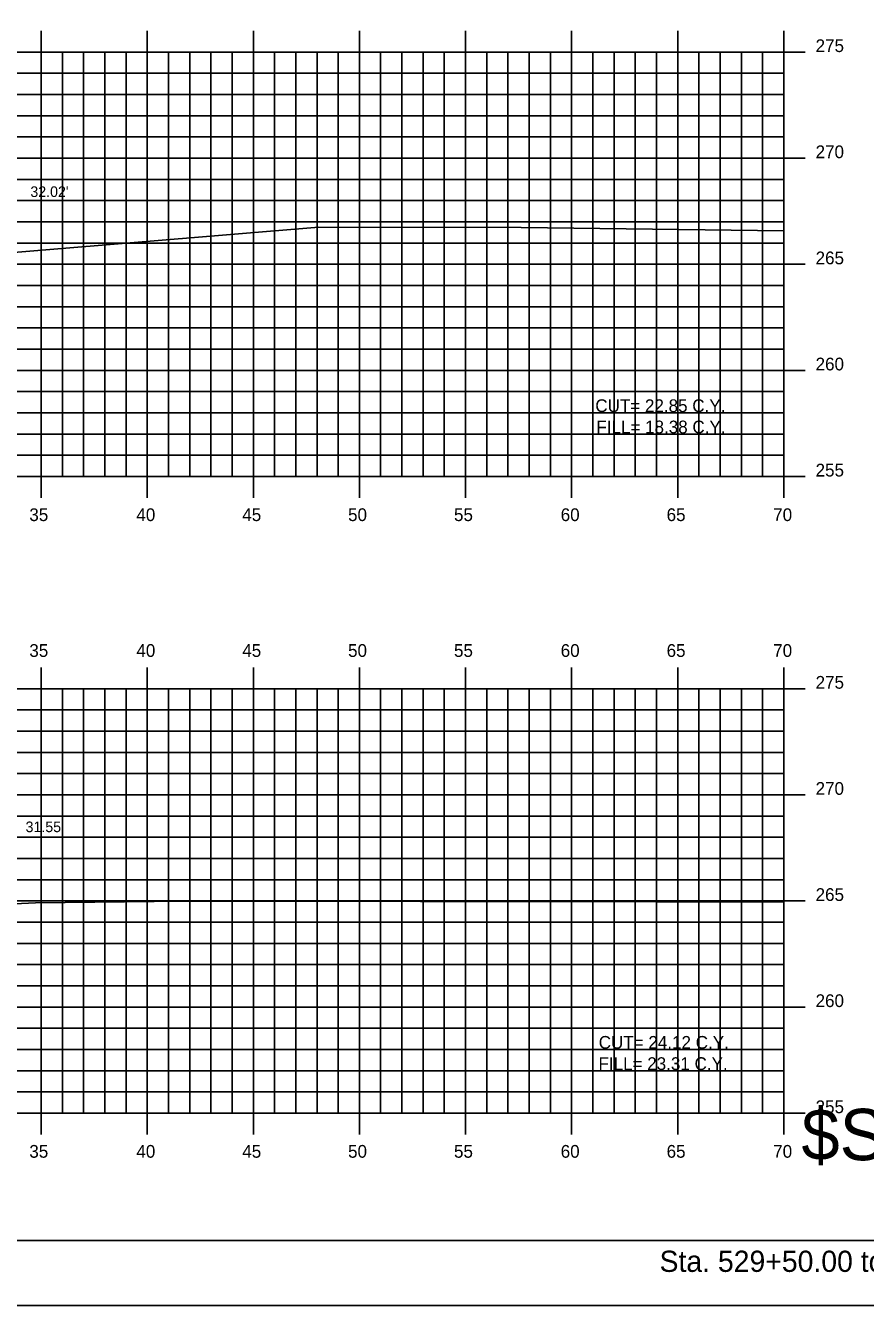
# Model space of a CAD drawing. Extents: x 1170543 to 1177585, y 609599 to 610623.
# Drawn here: x 1176278.4 to 1176317.9, y 609598.8 to 609659.1 of the extents above; entities that cross this region are included whole.
import ezdxf

# ---------------------------------------------------------------- set-up
doc = ezdxf.new("R2010")
doc.units = 0
for name, color, linetype in [('ANNOTATION', 7, 'Continuous'), ('BORDER', 7, 'Continuous'), ('D_Roadway_Centerline_Text', 7, 'Continuous'), ('H_V ANNOTATION', 7, 'Continuous'), ('MAJOR', 7, 'Continuous'), ('MINOR', 7, 'Continuous'), ('PLOT BOUNDARY', 7, 'Continuous'), ('S_Roadway_Centerline', 7, 'Continuous')]:
    doc.layers.add(name, color=color, linetype=linetype)

msp = doc.modelspace()

# ---------------------------------------------------------------- linework, layer by layer
at = {"layer": 'BORDER'}
msp.add_line((1176169.096, 609601.872), (1176329.096, 609601.872), dxfattribs=at)
at = {"layer": 'MAJOR'}
for p, q in [((1176279.096, 609658.874), (1176279.096, 609657.872)), ((1176284.096, 609658.874), (1176284.096, 609657.872)), ((1176289.096, 609658.874), (1176289.096, 609657.872)), ((1176294.096, 609658.874), (1176294.096, 609657.872)), ((1176299.096, 609658.874), (1176299.096, 609657.872)), ((1176304.096, 609658.874), (1176304.096, 609657.872)), ((1176309.096, 609658.874), (1176309.096, 609657.872)), ((1176314.096, 609658.874), (1176314.096, 609657.872)), ((1176174.096, 609657.872), (1176314.096, 609657.872)), ((1176174.096, 609657.872), (1176314.096, 609657.872)), ((1176279.096, 609637.872), (1176279.096, 609657.872)), ((1176284.096, 609637.872), (1176284.096, 609657.872)), ((1176289.096, 609637.872), (1176289.096, 609657.872)), ((1176294.096, 609637.872), (1176294.096, 609657.872)), ((1176299.096, 609637.872), (1176299.096, 609657.872)), ((1176304.096, 609637.872), (1176304.096, 609657.872)), ((1176309.096, 609637.872), (1176309.096, 609657.872)), ((1176315.098, 609657.872), (1176313.094, 609657.872)), ((1176314.096, 609637.872), (1176314.096, 609657.872)), ((1176314.096, 609637.872), (1176314.096, 609657.872)), ((1176174.096, 609652.872), (1176314.096, 609652.872)), ((1176315.098, 609652.872), (1176313.094, 609652.872)), ((1176174.096, 609647.872), (1176314.096, 609647.872)), ((1176315.098, 609647.872), (1176313.094, 609647.872)), ((1176174.096, 609642.872), (1176314.096, 609642.872)), ((1176315.098, 609642.872), (1176313.094, 609642.872)), ((1176174.096, 609637.872), (1176314.096, 609637.872)), ((1176174.096, 609637.872), (1176314.096, 609637.872)), ((1176279.096, 609636.87), (1176279.096, 609637.872)), ((1176284.096, 609636.87), (1176284.096, 609637.872)), ((1176289.096, 609636.87), (1176289.096, 609637.872)), ((1176294.096, 609636.87), (1176294.096, 609637.872)), ((1176299.096, 609636.87), (1176299.096, 609637.872)), ((1176304.096, 609636.87), (1176304.096, 609637.872)), ((1176309.096, 609636.87), (1176309.096, 609637.872)), ((1176315.098, 609637.872), (1176313.094, 609637.872)), ((1176314.096, 609636.87), (1176314.096, 609637.872)), ((1176279.096, 609628.874), (1176279.096, 609627.872)), ((1176284.096, 609628.874), (1176284.096, 609627.872)), ((1176289.096, 609628.874), (1176289.096, 609627.872)), ((1176294.096, 609628.874), (1176294.096, 609627.872)), ((1176299.096, 609628.874), (1176299.096, 609627.872)), ((1176304.096, 609628.874), (1176304.096, 609627.872)), ((1176309.096, 609628.874), (1176309.096, 609627.872)), ((1176314.096, 609628.874), (1176314.096, 609627.872)), ((1176174.096, 609627.872), (1176314.096, 609627.872)), ((1176174.096, 609627.872), (1176314.096, 609627.872)), ((1176279.096, 609607.872), (1176279.096, 609627.872)), ((1176284.096, 609607.872), (1176284.096, 609627.872)), ((1176289.096, 609607.872), (1176289.096, 609627.872)), ((1176294.096, 609607.872), (1176294.096, 609627.872)), ((1176299.096, 609607.872), (1176299.096, 609627.872)), ((1176304.096, 609607.872), (1176304.096, 609627.872)), ((1176309.096, 609607.872), (1176309.096, 609627.872)), ((1176315.098, 609627.872), (1176313.094, 609627.872)), ((1176314.096, 609607.872), (1176314.096, 609627.872)), ((1176314.096, 609607.872), (1176314.096, 609627.872)), ((1176174.096, 609622.872), (1176314.096, 609622.872)), ((1176315.098, 609622.872), (1176313.094, 609622.872)), ((1176174.096, 609617.872), (1176314.096, 609617.872)), ((1176315.098, 609617.872), (1176313.094, 609617.872)), ((1176174.096, 609612.872), (1176314.096, 609612.872)), ((1176315.098, 609612.872), (1176313.094, 609612.872)), ((1176174.096, 609607.872), (1176314.096, 609607.872)), ((1176174.096, 609607.872), (1176314.096, 609607.872)), ((1176279.096, 609606.87), (1176279.096, 609607.872)), ((1176284.096, 609606.87), (1176284.096, 609607.872)), ((1176289.096, 609606.87), (1176289.096, 609607.872)), ((1176294.096, 609606.87), (1176294.096, 609607.872)), ((1176299.096, 609606.87), (1176299.096, 609607.872)), ((1176304.096, 609606.87), (1176304.096, 609607.872)), ((1176309.096, 609606.87), (1176309.096, 609607.872)), ((1176315.098, 609607.872), (1176313.094, 609607.872)), ((1176314.096, 609606.87), (1176314.096, 609607.872))]:
    msp.add_line(p, q, dxfattribs=at)
at = {"layer": 'MINOR'}
for p, q in [((1176280.096, 609637.872), (1176280.096, 609657.872)), ((1176281.096, 609637.872), (1176281.096, 609657.872)), ((1176282.096, 609637.872), (1176282.096, 609657.872)), ((1176283.096, 609637.872), (1176283.096, 609657.872)), ((1176285.096, 609637.872), (1176285.096, 609657.872)), ((1176286.096, 609637.872), (1176286.096, 609657.872)), ((1176287.096, 609637.872), (1176287.096, 609657.872)), ((1176288.096, 609637.872), (1176288.096, 609657.872)), ((1176290.096, 609637.872), (1176290.096, 609657.872)), ((1176291.096, 609637.872), (1176291.096, 609657.872)), ((1176292.096, 609637.872), (1176292.096, 609657.872)), ((1176293.096, 609637.872), (1176293.096, 609657.872)), ((1176295.096, 609637.872), (1176295.096, 609657.872)), ((1176296.096, 609637.872), (1176296.096, 609657.872)), ((1176297.096, 609637.872), (1176297.096, 609657.872)), ((1176298.096, 609637.872), (1176298.096, 609657.872)), ((1176300.096, 609637.872), (1176300.096, 609657.872)), ((1176301.096, 609637.872), (1176301.096, 609657.872)), ((1176302.096, 609637.872), (1176302.096, 609657.872)), ((1176303.096, 609637.872), (1176303.096, 609657.872)), ((1176305.096, 609637.872), (1176305.096, 609657.872)), ((1176306.096, 609637.872), (1176306.096, 609657.872)), ((1176307.096, 609637.872), (1176307.096, 609657.872)), ((1176308.096, 609637.872), (1176308.096, 609657.872)), ((1176310.096, 609637.872), (1176310.096, 609657.872)), ((1176311.096, 609637.872), (1176311.096, 609657.872)), ((1176312.096, 609637.872), (1176312.096, 609657.872)), ((1176313.096, 609637.872), (1176313.096, 609657.872)), ((1176174.096, 609656.872), (1176314.096, 609656.872)), ((1176314.096, 609656.872), (1176313.094, 609656.872)), ((1176174.096, 609655.872), (1176314.096, 609655.872)), ((1176314.096, 609655.872), (1176313.094, 609655.872)), ((1176174.096, 609654.872), (1176314.096, 609654.872)), ((1176314.096, 609654.872), (1176313.094, 609654.872)), ((1176174.096, 609653.872), (1176314.096, 609653.872)), ((1176314.096, 609653.872), (1176313.094, 609653.872)), ((1176174.096, 609651.872), (1176314.096, 609651.872)), ((1176314.096, 609651.872), (1176313.094, 609651.872)), ((1176174.096, 609650.872), (1176314.096, 609650.872)), ((1176314.096, 609650.872), (1176313.094, 609650.872)), ((1176174.096, 609649.872), (1176314.096, 609649.872)), ((1176314.096, 609649.872), (1176313.094, 609649.872)), ((1176174.096, 609648.872), (1176314.096, 609648.872)), ((1176314.096, 609648.872), (1176313.094, 609648.872)), ((1176174.096, 609646.872), (1176314.096, 609646.872)), ((1176314.096, 609646.872), (1176313.094, 609646.872)), ((1176174.096, 609645.872), (1176314.096, 609645.872)), ((1176314.096, 609645.872), (1176313.094, 609645.872)), ((1176174.096, 609644.872), (1176314.096, 609644.872)), ((1176314.096, 609644.872), (1176313.094, 609644.872)), ((1176174.096, 609643.872), (1176314.096, 609643.872)), ((1176314.096, 609643.872), (1176313.094, 609643.872)), ((1176174.096, 609641.872), (1176314.096, 609641.872)), ((1176314.096, 609641.872), (1176313.094, 609641.872)), ((1176174.096, 609640.872), (1176314.096, 609640.872)), ((1176314.096, 609640.872), (1176313.094, 609640.872)), ((1176174.096, 609639.872), (1176314.096, 609639.872)), ((1176314.096, 609639.872), (1176313.094, 609639.872)), ((1176174.096, 609638.872), (1176314.096, 609638.872)), ((1176314.096, 609638.872), (1176313.094, 609638.872)), ((1176280.096, 609607.872), (1176280.096, 609627.872)), ((1176281.096, 609607.872), (1176281.096, 609627.872)), ((1176282.096, 609607.872), (1176282.096, 609627.872)), ((1176283.096, 609607.872), (1176283.096, 609627.872)), ((1176285.096, 609607.872), (1176285.096, 609627.872)), ((1176286.096, 609607.872), (1176286.096, 609627.872)), ((1176287.096, 609607.872), (1176287.096, 609627.872)), ((1176288.096, 609607.872), (1176288.096, 609627.872)), ((1176290.096, 609607.872), (1176290.096, 609627.872)), ((1176291.096, 609607.872), (1176291.096, 609627.872)), ((1176292.096, 609607.872), (1176292.096, 609627.872)), ((1176293.096, 609607.872), (1176293.096, 609627.872)), ((1176295.096, 609607.872), (1176295.096, 609627.872)), ((1176296.096, 609607.872), (1176296.096, 609627.872)), ((1176297.096, 609607.872), (1176297.096, 609627.872)), ((1176298.096, 609607.872), (1176298.096, 609627.872)), ((1176300.096, 609607.872), (1176300.096, 609627.872)), ((1176301.096, 609607.872), (1176301.096, 609627.872)), ((1176302.096, 609607.872), (1176302.096, 609627.872)), ((1176303.096, 609607.872), (1176303.096, 609627.872)), ((1176305.096, 609607.872), (1176305.096, 609627.872)), ((1176306.096, 609607.872), (1176306.096, 609627.872)), ((1176307.096, 609607.872), (1176307.096, 609627.872)), ((1176308.096, 609607.872), (1176308.096, 609627.872)), ((1176310.096, 609607.872), (1176310.096, 609627.872)), ((1176311.096, 609607.872), (1176311.096, 609627.872)), ((1176312.096, 609607.872), (1176312.096, 609627.872)), ((1176313.096, 609607.872), (1176313.096, 609627.872)), ((1176174.096, 609626.872), (1176314.096, 609626.872)), ((1176314.096, 609626.872), (1176313.094, 609626.872)), ((1176174.096, 609625.872), (1176314.096, 609625.872)), ((1176314.096, 609625.872), (1176313.094, 609625.872)), ((1176174.096, 609624.872), (1176314.096, 609624.872)), ((1176314.096, 609624.872), (1176313.094, 609624.872)), ((1176174.096, 609623.872), (1176314.096, 609623.872)), ((1176314.096, 609623.872), (1176313.094, 609623.872)), ((1176174.096, 609621.872), (1176314.096, 609621.872)), ((1176314.096, 609621.872), (1176313.094, 609621.872)), ((1176174.096, 609620.872), (1176314.096, 609620.872)), ((1176314.096, 609620.872), (1176313.094, 609620.872)), ((1176174.096, 609619.872), (1176314.096, 609619.872)), ((1176314.096, 609619.872), (1176313.094, 609619.872)), ((1176174.096, 609618.872), (1176314.096, 609618.872)), ((1176314.096, 609618.872), (1176313.094, 609618.872)), ((1176174.096, 609616.872), (1176314.096, 609616.872)), ((1176314.096, 609616.872), (1176313.094, 609616.872)), ((1176174.096, 609615.872), (1176314.096, 609615.872)), ((1176314.096, 609615.872), (1176313.094, 609615.872)), ((1176174.096, 609614.872), (1176314.096, 609614.872)), ((1176314.096, 609614.872), (1176313.094, 609614.872)), ((1176174.096, 609613.872), (1176314.096, 609613.872)), ((1176314.096, 609613.872), (1176313.094, 609613.872)), ((1176174.096, 609611.872), (1176314.096, 609611.872)), ((1176314.096, 609611.872), (1176313.094, 609611.872)), ((1176174.096, 609610.872), (1176314.096, 609610.872)), ((1176314.096, 609610.872), (1176313.094, 609610.872)), ((1176174.096, 609609.872), (1176314.096, 609609.872)), ((1176314.096, 609609.872), (1176313.094, 609609.872)), ((1176174.096, 609608.872), (1176314.096, 609608.872)), ((1176314.096, 609608.872), (1176313.094, 609608.872))]:
    msp.add_line(p, q, dxfattribs=at)
at = {"layer": 'PLOT BOUNDARY'}
msp.add_lwpolyline([(1176161.003, 609598.813), (1176331.003, 609598.813), (1176331.003, 609708.813), (1176161.003, 609708.813)], close=True, dxfattribs=at)
at = {"layer": 'S_Roadway_Centerline'}
for points in [[(1176238.125, 609652.271), (1176240.229, 609652.219), (1176243.139, 609652.146), (1176244.892, 609652.094), (1176248.154, 609652.001), (1176248.713, 609651.98), (1176250.903, 609651.884), (1176251.082, 609651.824), (1176251.984, 609651.595), (1176259.274, 609649.878), (1176268.601, 609647.882), (1176274.751, 609648.178), (1176292.183, 609649.621), (1176301.718, 609649.601), (1176314.096, 609649.451)], [(1176239.004, 609621.493), (1176240.918, 609621.438), (1176244.024, 609621.346), (1176245.309, 609621.294), (1176246.719, 609621.238), (1176247.03, 609621.185), (1176247.407, 609621.134), (1176247.963, 609621.01), (1176256.421, 609619.254), (1176266.084, 609617.169), (1176278.827, 609617.785), (1176285.824, 609617.856), (1176308.119, 609617.826), (1176314.096, 609617.812)]]:
    msp.add_lwpolyline(points, dxfattribs=at)

# ---------------------------------------------------------------- texts
at = {"layer": 'ANNOTATION'}
for s, p in [("32.02'", (1176278.585, 609651.044)), ("31.55'", (1176278.36, 609621.113))]:
    msp.add_text(s, height=0.5, dxfattribs=at).set_placement(p)
at = {"layer": 'BORDER'}
msp.add_text('$SHNUM$', height=2.4194, rotation=360, dxfattribs=at).set_placement((1176314.929, 609605.655))
at = {"layer": 'D_Roadway_Centerline_Text'}
for s, p in [('CUT= 22.85 C.Y.', (1176305.213, 609640.908)), ('FILL= 18.38 C.Y.', (1176305.262, 609639.906)), ('CUT= 24.12 C.Y.', (1176305.374, 609610.908)), ('FILL= 23.31 C.Y.', (1176305.364, 609609.906))]:
    msp.add_text(s, height=0.6, dxfattribs=at).set_placement(p)
at = {"layer": 'H_V ANNOTATION'}
for s, height, p in [('275', 0.6, (1176315.596, 609657.872)), ('270', 0.6, (1176315.596, 609652.872)), ('265', 0.6, (1176315.596, 609647.872)), ('260', 0.6, (1176315.596, 609642.872)), ('255', 0.6, (1176315.596, 609637.872)), ('35', 0.6, (1176278.536, 609635.772)), ('40', 0.6, (1176283.582, 609635.772)), ('45', 0.6, (1176288.574, 609635.772)), ('50', 0.6, (1176293.56, 609635.772)), ('55', 0.6, (1176298.552, 609635.772)), ('60', 0.6, (1176303.582, 609635.772)), ('65', 0.6, (1176308.574, 609635.772)), ('70', 0.6, (1176313.598, 609635.772)), ('35', 0.6, (1176278.536, 609629.372)), ('40', 0.6, (1176283.582, 609629.372)), ('45', 0.6, (1176288.574, 609629.372)), ('50', 0.6, (1176293.56, 609629.372)), ('55', 0.6, (1176298.552, 609629.372)), ('60', 0.6, (1176303.582, 609629.372)), ('65', 0.6, (1176308.574, 609629.372)), ('70', 0.6, (1176313.598, 609629.372)), ('275', 0.6, (1176315.596, 609627.872)), ('270', 0.6, (1176315.596, 609622.872)), ('265', 0.6, (1176315.596, 609617.872)), ('260', 0.6, (1176315.596, 609612.872)), ('255', 0.6, (1176315.596, 609607.872)), ('35', 0.6, (1176278.536, 609605.772)), ('40', 0.6, (1176283.582, 609605.772)), ('45', 0.6, (1176288.574, 609605.772)), ('50', 0.6, (1176293.56, 609605.772)), ('55', 0.6, (1176298.552, 609605.772)), ('60', 0.6, (1176303.582, 609605.772)), ('65', 0.6, (1176308.574, 609605.772)), ('70', 0.6, (1176313.598, 609605.772)), ('Sta. 529+50.00 to Sta. 530+50.00', 1.0002, (1176308.242, 609600.392))]:
    msp.add_text(s, height=height, dxfattribs=at).set_placement(p)

doc.saveas('drawing.dxf')
